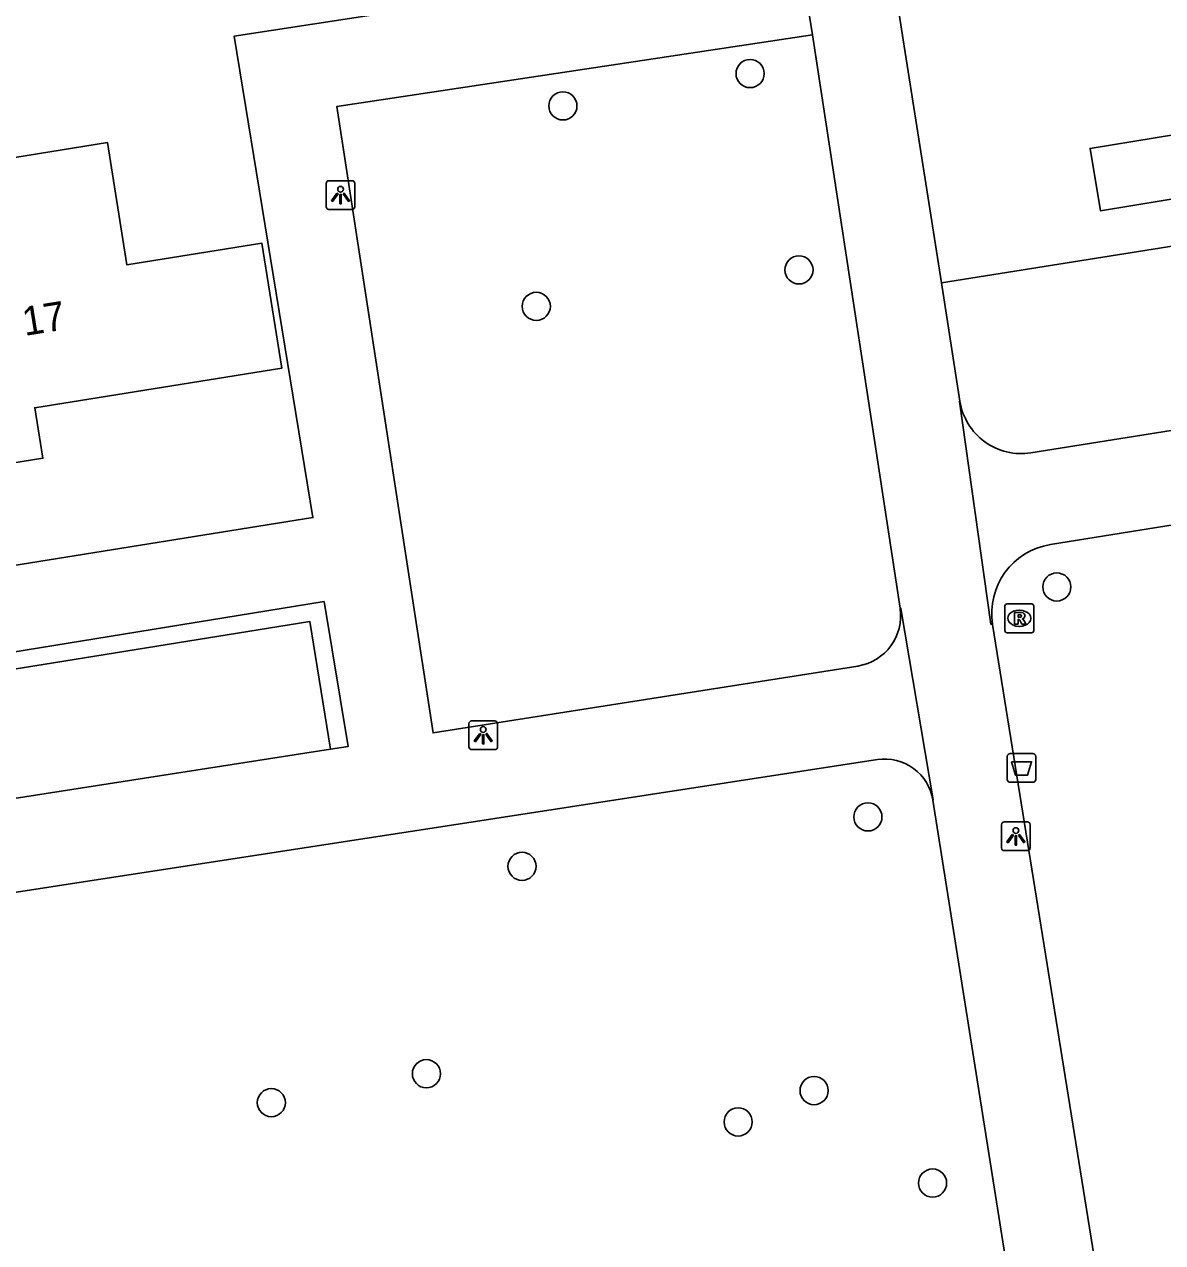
# Model space of a CAD drawing. Extents: x 160077 to 160945, y 386481 to 387498.
# Drawn here: x 160506.47 to 160546.04, y 387014.43 to 387056.77 of the extents above; entities that cross this region are included whole.
import ezdxf

# ---------------------------------------------------------------- set-up
doc = ezdxf.new("R2010")
doc.units = 0
for name, color, linetype in [('IMGEO_Afvalbak', 7, 'Continuous'), ('IMGEO_Boom', 7, 'Continuous'), ('IMGEO_Groenvoorziening', 7, 'Continuous'), ('IMGEO_Haag', 7, 'Continuous'), ('IMGEO_Lichtpunt', 7, 'Continuous'), ('IMGEO_Muur', 7, 'Continuous'), ('IMGEO_Pand', 7, 'Continuous'), ('IMGEO_Pand_nummerreeks', 7, 'Continuous'), ('IMGEO_Rioolput', 7, 'Continuous'), ('IMGEO_Voetpad_open', 7, 'Continuous')]:
    doc.layers.add(name, color=color, linetype=linetype)

msp = doc.modelspace()

# ---------------------------------------------------------------- linework, layer by layer
at = {"layer": 'IMGEO_Afvalbak'}
for p, q in [((160540.64, 387030.531), (160540.64, 387031.331)), ((160540.64, 387031.331), (160540.64, 387030.531)), ((160540.74, 387031.431), (160541.53, 387031.431)), ((160541.53, 387031.431), (160540.74, 387031.431)), ((160541.63, 387031.331), (160541.63, 387030.531)), ((160541.63, 387030.531), (160541.63, 387031.331)), ((160541.53, 387030.431), (160540.74, 387030.431)), ((160540.74, 387030.431), (160541.53, 387030.431))]:
    msp.add_line(p, q, dxfattribs=at)
msp.add_lwpolyline([(160540.783, 387031.145), (160541.487, 387031.145), (160541.338, 387030.675), (160540.932, 387030.675), (160540.783, 387031.145)], dxfattribs=at)
for centre, start, end in [((160540.74, 387031.331), 90, 180), ((160540.74, 387031.331), 90, 180), ((160541.53, 387031.331), 0, 90), ((160541.53, 387031.331), 360, 90), ((160540.74, 387030.531), 180, 270), ((160540.74, 387030.531), 180, 270), ((160541.53, 387030.531), 270, 0), ((160541.53, 387030.531), 270, 0)]:
    msp.add_arc(centre, 0.1, start, end, dxfattribs=at)
at = {"layer": 'IMGEO_Boom'}
for centre in [(160531.698, 387055.057), (160525.191, 387053.933), (160533.398, 387048.235), (160524.265, 387046.968), (160542.363, 387037.217), (160535.795, 387029.228), (160523.77, 387027.51), (160520.446, 387020.304), (160533.923, 387019.717), (160515.055, 387019.298), (160531.284, 387018.628), (160538.044, 387016.505)]:
    msp.add_circle(centre, 0.489, dxfattribs=at)
at = {"layer": 'IMGEO_Groenvoorziening'}
msp.add_lwpolyline([(160538.348, 387047.784), (160601.152, 387057.778)], dxfattribs=at)
at = {"layer": 'IMGEO_Haag'}
msp.add_lwpolyline([(160517.111, 387031.58), (160516.391, 387036.023), (160467.003, 387028.059), (160467.707, 387023.829)], dxfattribs=at)
at = {"layer": 'IMGEO_Lichtpunt'}
for p, q in [((160517.863, 387051.334), (160517.055, 387051.334)), ((160517.863, 387051.334), (160517.055, 387051.334)), ((160516.961, 387051.239), (160516.961, 387050.432)), ((160516.961, 387051.239), (160516.961, 387050.432)), ((160517.957, 387050.432), (160517.957, 387051.239)), ((160517.957, 387050.432), (160517.957, 387051.239)), ((160517.055, 387050.338), (160517.863, 387050.338)), ((160517.055, 387050.338), (160517.863, 387050.338)), ((160521.924, 387032.467), (160521.924, 387031.66)), ((160521.924, 387032.467), (160521.924, 387031.66)), ((160522.826, 387032.562), (160522.018, 387032.562)), ((160522.826, 387032.562), (160522.018, 387032.562)), ((160522.92, 387031.66), (160522.92, 387032.467)), ((160522.92, 387031.66), (160522.92, 387032.467)), ((160522.018, 387031.566), (160522.826, 387031.566)), ((160522.018, 387031.566), (160522.826, 387031.566)), ((160540.441, 387028.956), (160540.441, 387028.149)), ((160540.441, 387028.956), (160540.441, 387028.149)), ((160541.343, 387029.051), (160540.535, 387029.051)), ((160541.343, 387029.051), (160540.535, 387029.051)), ((160541.437, 387028.149), (160541.437, 387028.956)), ((160541.437, 387028.149), (160541.437, 387028.956)), ((160540.535, 387028.055), (160541.343, 387028.055)), ((160540.535, 387028.055), (160541.343, 387028.055))]:
    msp.add_line(p, q, dxfattribs=at)
for points in [[(160517.335, 387050.903), (160517.374, 387050.875), (160517.186, 387050.613), (160517.148, 387050.64), (160517.335, 387050.903)], [(160517.437, 387050.855), (160517.484, 387050.855), (160517.484, 387050.533), (160517.437, 387050.533), (160517.437, 387050.855)], [(160517.547, 387050.875), (160517.585, 387050.902), (160517.772, 387050.64), (160517.733, 387050.612), (160517.547, 387050.875)], [(160522.298, 387032.131), (160522.337, 387032.103), (160522.149, 387031.841), (160522.111, 387031.868), (160522.298, 387032.131)], [(160522.4, 387032.083), (160522.447, 387032.083), (160522.447, 387031.761), (160522.4, 387031.761), (160522.4, 387032.083)], [(160522.51, 387032.103), (160522.548, 387032.13), (160522.735, 387031.868), (160522.696, 387031.84), (160522.51, 387032.103)], [(160540.815, 387028.62), (160540.854, 387028.592), (160540.666, 387028.33), (160540.628, 387028.357), (160540.815, 387028.62)], [(160540.917, 387028.572), (160540.964, 387028.572), (160540.964, 387028.25), (160540.917, 387028.25), (160540.917, 387028.572)], [(160541.027, 387028.592), (160541.065, 387028.619), (160541.252, 387028.357), (160541.213, 387028.329), (160541.027, 387028.592)]]:
    msp.add_lwpolyline(points, dxfattribs=at)
for centre in [(160517.46, 387051.037), (160522.423, 387032.265), (160540.94, 387028.754)]:
    msp.add_circle(centre, 0.0994, dxfattribs=at)
for centre, start, end in [((160517.055, 387051.239), 90, 180), ((160517.055, 387051.239), 90, 180), ((160517.863, 387051.239), 0, 90), ((160517.863, 387051.239), 0, 90), ((160517.055, 387050.432), 180, 270), ((160517.055, 387050.432), 180, 270), ((160517.863, 387050.432), 270, 0), ((160517.863, 387050.432), 270, 360), ((160522.018, 387032.467), 90, 180), ((160522.018, 387032.467), 90, 180), ((160522.826, 387032.467), 0, 90), ((160522.826, 387032.467), 0, 90), ((160522.018, 387031.66), 180, 270), ((160522.018, 387031.66), 180, 270), ((160522.826, 387031.66), 270, 0), ((160522.826, 387031.66), 270, 360), ((160540.535, 387028.956), 90, 180), ((160540.535, 387028.956), 90, 180), ((160541.343, 387028.956), 0, 90), ((160541.343, 387028.956), 0, 90), ((160540.535, 387028.149), 180, 270), ((160540.535, 387028.149), 180, 270), ((160541.343, 387028.149), 270, 0), ((160541.343, 387028.149), 270, 360)]:
    msp.add_arc(centre, 0.0946, start, end, dxfattribs=at)
at = {"layer": 'IMGEO_Muur'}
msp.add_lwpolyline([(160513.761, 387056.353), (160514.932, 387049.194)], dxfattribs=at)
at = {"layer": 'IMGEO_Pand'}
for points in [[(160548.379, 387051.023), (160543.877, 387050.288), (160543.522, 387052.458), (160548.042, 387053.197)], [(160502.902, 387051.625), (160509.355, 387052.658), (160510.035, 387048.41), (160514.725, 387049.161), (160515.42, 387044.822), (160506.831, 387043.447), (160507.112, 387041.689), (160504.513, 387041.274), (160504.243, 387043.006)]]:
    msp.add_lwpolyline(points, dxfattribs=at)
at = {"layer": 'IMGEO_Rioolput'}
for p, q in [((160540.557, 387035.703), (160540.557, 387036.555)), ((160540.632, 387036.629), (160541.484, 387036.629)), ((160541.558, 387036.555), (160541.558, 387035.703)), ((160541.045, 387036.409), (160541.07, 387036.409)), ((160541.068, 387035.849), (160541.043, 387035.849)), ((160541.484, 387035.629), (160540.632, 387035.629))]:
    msp.add_line(p, q, dxfattribs=at)
for points in [[(160540.557, 387035.703), (160540.557, 387036.555)], [(160540.632, 387036.629), (160541.484, 387036.629)], [(160541.558, 387036.555), (160541.558, 387035.703)], [(160541.146, 387036.327), (160540.894, 387036.329), (160540.894, 387035.929)], [(160540.894, 387035.929), (160541.018, 387035.929), (160541.018, 387036.091), (160541.029, 387036.091)], [(160541.072, 387036.248), (160541.018, 387036.248), (160541.018, 387036.167)], [(160541.018, 387036.167), (160541.07, 387036.167)], [(160541.076, 387036.062), (160541.147, 387035.929), (160541.287, 387035.929), (160541.222, 387036.055)], [(160541.484, 387035.629), (160540.632, 387035.629)]]:
    msp.add_lwpolyline(points, dxfattribs=at)
for centre, radius, start, end in [((160540.634, 387036.553), 0.0765, 91.552, 178.448), ((160540.634, 387036.553), 0.0765, 91.552, 178.448), ((160541.482, 387036.553), 0.0765, 1.552, 88.448), ((160541.482, 387036.553), 0.0765, 1.552, 88.448), ((160541.028, 387036.038), 0.0533, 26.0293, 88.6989), ((160541.054, 387036.356), 0.19, 274.7715, 282.9687), ((160541.078, 387036.152), 0.0964, 77.0061, 93.1865), ((160541.092, 387036.209), 0.0378, 276.6634, 79.6772), ((160541.145, 387036.217), 0.109, 350.3612, 89.416), ((160541.143, 387036.217), 0.112, 277.5842, 350.9817), ((160541.127, 387036.002), 0.108, 29.5134, 73.7905), ((160540.634, 387035.705), 0.0765, 181.552, 268.448), ((160540.634, 387035.705), 0.0765, 181.552, 268.448), ((160541.482, 387035.705), 0.0765, 271.552, 358.448), ((160541.482, 387035.705), 0.0765, 271.552, 358.448)]:
    msp.add_arc(centre, radius, start, end, dxfattribs=at)
for centre, major_axis, ratio, start_param, end_param in [((160541.044, 387036.129), (-0.387, 0.002), 0.722429, 4.712389, 7.853982), ((160541.069, 387036.129), (-0.39, 0.002), 0.717154, 1.570796, 4.712389)]:
    msp.add_ellipse(centre, major_axis=major_axis, ratio=ratio, start_param=start_param, end_param=end_param, dxfattribs=at)
at = {"layer": 'IMGEO_Voetpad_open'}
for points in [[(160533.389, 387059.367), (160533.87, 387056.399)], [(160454.264, 387029.968), (160471.096, 387032.344), (160516.497, 387039.629), (160514.932, 387049.194), (160513.761, 387056.353), (160520.499, 387057.388)], [(160536.884, 387057.118), (160537.023, 387056.231), (160538.348, 387047.784)], [(160533.87, 387056.399), (160517.336, 387053.915), (160519.903, 387037.192), (160520.678, 387032.146), (160535.444, 387034.47)], [(160533.87, 387056.399), (160536.911, 387036.475)], [(160617.91, 387054.042), (160541.465, 387041.878)], [(160538.993, 387043.672), (160538.348, 387047.784)], [(160540.129, 387035.917), (160540.067, 387035.929), (160538.976, 387043.666), (160538.993, 387043.672)], [(160542.138, 387038.692), (160571.042, 387043.331)], [(160466.313, 387028.547), (160490.186, 387032.377), (160500, 387033.97), (160516.888, 387036.711), (160517.729, 387031.676), (160517.111, 387031.58)], [(160536.911, 387036.475), (160536.941, 387036.474), (160538.068, 387029.818), (160538.052, 387029.808)], [(160544.866, 387006.442), (160543.501, 387014.944), (160540.129, 387035.917)], [(160517.111, 387031.58), (160500, 387028.92), (160486.751, 387026.86), (160467.707, 387023.829)], [(160536.126, 387031.222), (160522.827, 387029.176), (160500, 387025.661), (160465.147, 387020.143), (160460.883, 387019.457)], [(160538.052, 387029.808), (160542.778, 387000), (160544.462, 386989.375), (160544.488, 386989.162), (160544.498, 386988.901), (160544.484, 386988.639), (160544.447, 386988.38), (160544.388, 386988.125), (160544.305, 386987.876), (160544.201, 386987.636), (160544.076, 386987.405), (160543.931, 386987.187), (160543.767, 386986.983), (160543.585, 386986.795), (160543.387, 386986.623), (160540.503, 386984.337)]]:
    msp.add_lwpolyline(points, dxfattribs=at)
for centre, radius, start, end in [((160541.122, 387044.006), 2.155, 188.9117, 279.1494), ((160542.528, 387036.295), 2.429, 99.2448, 188.9488), ((160535.172, 387036.208), 1.759, 278.8911, 8.7252), ((160536.383, 387029.553), 1.688, 8.6729, 98.7576)]:
    msp.add_arc(centre, radius, start, end, dxfattribs=at)

# ---------------------------------------------------------------- texts
at = {"layer": 'IMGEO_Pand_nummerreeks'}
msp.add_text('17', height=1, rotation=9.1444, dxfattribs=at).set_placement((160506.479, 387045.939))

doc.saveas('drawing.dxf')
